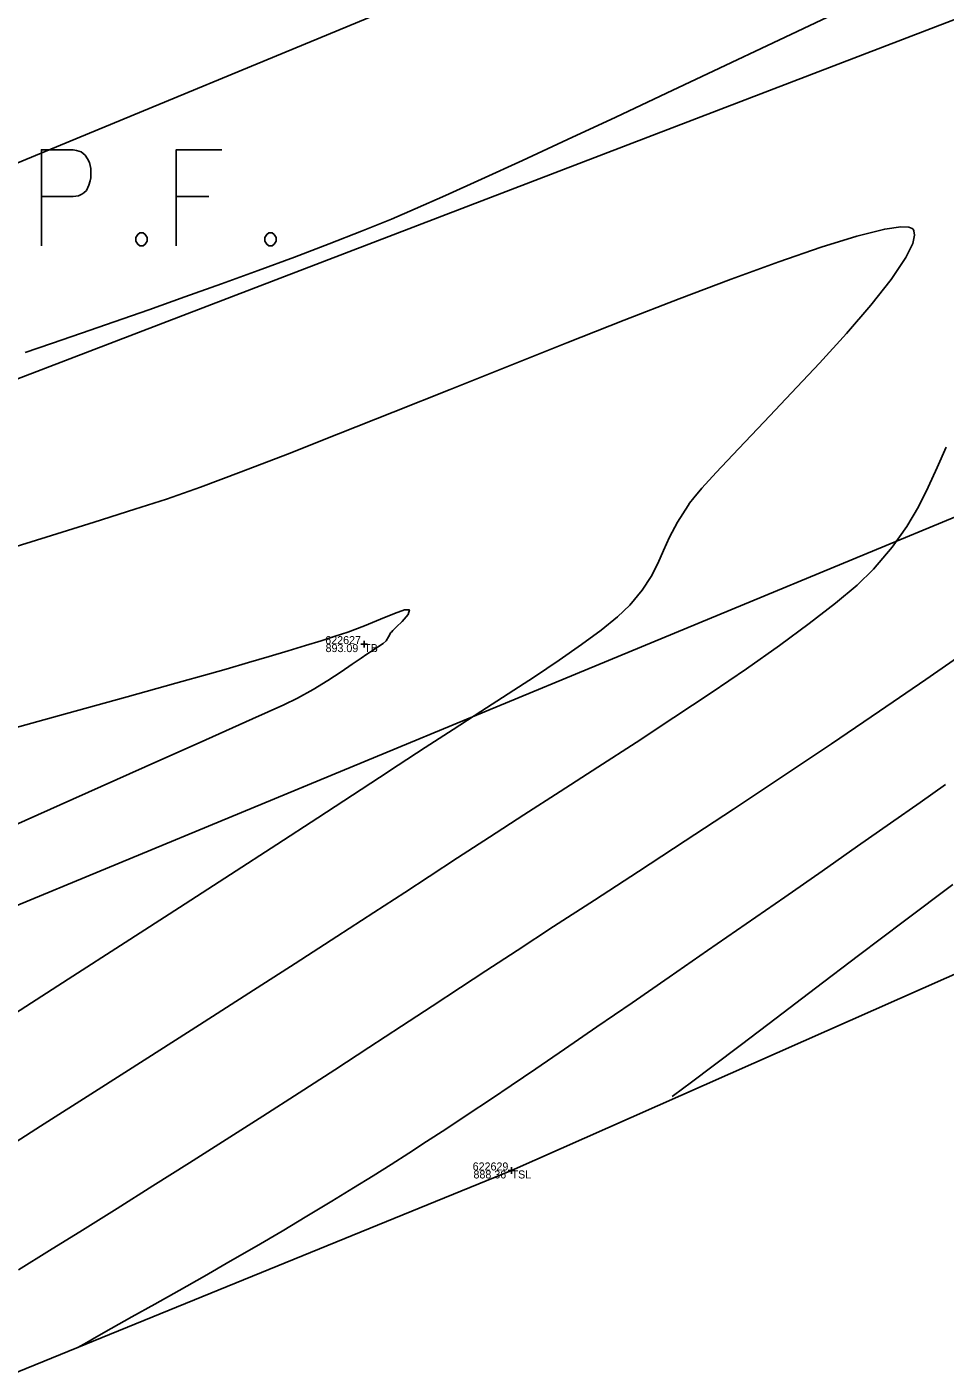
# Model space of a CAD drawing. Extents: x 1957117 to 1971063, y 701601 to 715861.
# Drawn here: x 1966727.6 to 1966767.8, y 709544.5 to 709603.2 of the extents above; entities that cross this region are included whole.
import ezdxf

# ---------------------------------------------------------------- set-up
doc = ezdxf.new("R2010")
doc.units = 0
for name, color, linetype in [('DT_X_Contour_Major', 7, 'Continuous'), ('DT_X_Contour_Minor', 7, 'Continuous'), ('DT_X_TIN_Hull', 7, 'Continuous'), ('GE_X_CL_20', 7, 'Continuous'), ('PV_P_Drive', 7, 'Continuous'), ('PV_P_Shoulder', 7, 'Continuous'), ('RS_Raster1', 7, 'Continuous'), ('RW_X_Esmt_RR', 7, 'Continuous'), ('RW_X_Fee_RW', 7, 'Continuous'), ('SC_Scratch1', 7, 'Continuous'), ('SC_Shading3', 7, 'Continuous'), ('SC_Shading5', 7, 'Continuous')]:
    doc.layers.add(name, color=color, linetype=linetype)

msp = doc.modelspace()

# ---------------------------------------------------------------- linework, layer by layer
at = {"layer": 'DT_X_Contour_Major'}
msp.add_lwpolyline([(1966727.243, 709548.796), (1966728.607, 709549.635), (1966730.055, 709550.533), (1966731.569, 709551.479), (1966733.132, 709552.463), (1966734.727, 709553.472), (1966736.336, 709554.495), (1966737.944, 709555.523), (1966739.531, 709556.543), (1966741.083, 709557.544), (1966742.581, 709558.516), (1966744.008, 709559.447), (1966745.347, 709560.326), (1966746.581, 709561.142), (1966747.693, 709561.874), (1966749.067, 709562.771), (1966750.663, 709563.81), (1966752.446, 709564.969), (1966754.376, 709566.227), (1966756.416, 709567.562), (1966758.529, 709568.951), (1966760.676, 709570.373), (1966762.82, 709571.805), (1966764.922, 709573.227), (1966766.946, 709574.614), (1966768.853, 709575.947)], dxfattribs=at)
msp.add_lwpolyline([(1966727.243, 709548.796), (1966728.607, 709549.635), (1966730.055, 709550.533), (1966731.569, 709551.479), (1966733.132, 709552.463), (1966734.727, 709553.472), (1966736.336, 709554.495), (1966737.944, 709555.523), (1966739.531, 709556.543), (1966741.083, 709557.544), (1966742.581, 709558.516), (1966744.008, 709559.447), (1966745.347, 709560.326), (1966746.581, 709561.142), (1966747.693, 709561.874), (1966749.067, 709562.771), (1966750.663, 709563.81), (1966752.446, 709564.969), (1966754.376, 709566.227), (1966756.416, 709567.562), (1966758.529, 709568.951), (1966760.676, 709570.373), (1966762.82, 709571.805), (1966764.922, 709573.227), (1966766.946, 709574.614), (1966768.853, 709575.947)], dxfattribs=at)
at = {"layer": 'DT_X_Contour_Minor'}
for points in [[(1966762.646, 709603.592), (1966760.275, 709602.471), (1966757.918, 709601.359), (1966755.608, 709600.27), (1966753.379, 709599.224), (1966751.264, 709598.236), (1966749.296, 709597.323), (1966747.509, 709596.502), (1966745.936, 709595.79), (1966744.611, 709595.203), (1966743.568, 709594.758), (1966742.262, 709594.231), (1966740.835, 709593.676), (1966739.318, 709593.101), (1966737.741, 709592.516), (1966736.133, 709591.93), (1966734.524, 709591.354), (1966732.946, 709590.795), (1966731.428, 709590.263), (1966730, 709589.768), (1966728.693, 709589.318), (1966727.537, 709588.924)], [(1966762.646, 709603.592), (1966760.275, 709602.471), (1966757.918, 709601.359), (1966755.608, 709600.27), (1966753.379, 709599.224), (1966751.264, 709598.236), (1966749.296, 709597.323), (1966747.509, 709596.502), (1966745.936, 709595.79), (1966744.611, 709595.203), (1966743.568, 709594.758), (1966742.262, 709594.231), (1966740.835, 709593.676), (1966739.318, 709593.101), (1966737.741, 709592.516), (1966736.133, 709591.93), (1966734.524, 709591.354), (1966732.946, 709590.795), (1966731.428, 709590.263), (1966730, 709589.768), (1966728.693, 709589.318), (1966727.537, 709588.924)], [(1966726.866, 709559.859), (1966729.423, 709561.504), (1966731.915, 709563.109), (1966734.296, 709564.647), (1966736.524, 709566.089), (1966738.556, 709567.407), (1966740.348, 709568.572), (1966741.858, 709569.556), (1966743.042, 709570.33), (1966743.856, 709570.867), (1966745.047, 709571.649), (1966746.265, 709572.436), (1966747.484, 709573.219), (1966748.68, 709573.99), (1966749.828, 709574.741), (1966750.904, 709575.461), (1966751.883, 709576.144), (1966752.74, 709576.78), (1966753.452, 709577.361), (1966753.992, 709577.877), (1966754.535, 709578.528), (1966754.925, 709579.123), (1966755.219, 709579.69), (1966755.472, 709580.256), (1966755.739, 709580.851), (1966756.078, 709581.502), (1966756.542, 709582.238), (1966756.613, 709582.336), (1966756.793, 709582.565), (1966757.153, 709582.987), (1966757.78, 709583.678), (1966758.752, 709584.712), (1966759.873, 709585.888), (1966761.077, 709587.155), (1966762.299, 709588.462), (1966763.476, 709589.759), (1966764.541, 709590.996), (1966765.429, 709592.12), (1966766.077, 709593.081), (1966766.377, 709593.699), (1966766.454, 709594.058), (1966766.427, 709594.24), (1966766.388, 709594.314), (1966766.344, 709594.356), (1966766.202, 709594.412), (1966765.852, 709594.425), (1966765.15, 709594.321), (1966763.928, 709594.013), (1966762.368, 709593.529), (1966760.521, 709592.895), (1966758.435, 709592.136), (1966756.159, 709591.274), (1966753.742, 709590.337), (1966751.233, 709589.347), (1966748.681, 709588.33), (1966746.135, 709587.31), (1966743.643, 709586.312), (1966741.256, 709585.361), (1966739.022, 709584.481), (1966736.99, 709583.697), (1966735.208, 709583.034), (1966733.727, 709582.515), (1966732.339, 709582.064), (1966730.564, 709581.502), (1966728.452, 709580.845), (1966726.054, 709580.107)], [(1966726.866, 709559.859), (1966729.423, 709561.504), (1966731.915, 709563.109), (1966734.296, 709564.647), (1966736.524, 709566.089), (1966738.556, 709567.407), (1966740.348, 709568.572), (1966741.858, 709569.556), (1966743.042, 709570.33), (1966743.856, 709570.867), (1966745.047, 709571.649), (1966746.265, 709572.436), (1966747.484, 709573.219), (1966748.68, 709573.99), (1966749.828, 709574.741), (1966750.904, 709575.461), (1966751.883, 709576.144), (1966752.74, 709576.78), (1966753.452, 709577.361), (1966753.992, 709577.877), (1966754.535, 709578.528), (1966754.925, 709579.123), (1966755.219, 709579.69), (1966755.472, 709580.256), (1966755.739, 709580.851), (1966756.078, 709581.502), (1966756.542, 709582.238), (1966756.613, 709582.336), (1966756.793, 709582.565), (1966757.153, 709582.987), (1966757.78, 709583.678), (1966758.752, 709584.712), (1966759.873, 709585.888), (1966761.077, 709587.155), (1966762.299, 709588.462), (1966763.476, 709589.759), (1966764.541, 709590.996), (1966765.429, 709592.12), (1966766.077, 709593.081), (1966766.377, 709593.699), (1966766.454, 709594.058), (1966766.427, 709594.24), (1966766.388, 709594.314), (1966766.344, 709594.356), (1966766.202, 709594.412), (1966765.852, 709594.425), (1966765.15, 709594.321), (1966763.928, 709594.013), (1966762.368, 709593.529), (1966760.521, 709592.895), (1966758.435, 709592.136), (1966756.159, 709591.274), (1966753.742, 709590.337), (1966751.233, 709589.347), (1966748.681, 709588.33), (1966746.135, 709587.31), (1966743.643, 709586.312), (1966741.256, 709585.361), (1966739.022, 709584.481), (1966736.99, 709583.697), (1966735.208, 709583.034), (1966733.727, 709582.515), (1966732.339, 709582.064), (1966730.564, 709581.502), (1966728.452, 709580.845), (1966726.054, 709580.107)], [(1966725.865, 709553.58), (1966728.213, 709555.073), (1966730.572, 709556.576), (1966732.903, 709558.063), (1966735.168, 709559.511), (1966737.329, 709560.896), (1966739.347, 709562.192), (1966741.183, 709563.375), (1966742.8, 709564.421), (1966744.158, 709565.306), (1966745.219, 709566.004), (1966746.461, 709566.82), (1966747.851, 709567.721), (1966749.358, 709568.692), (1966750.951, 709569.717), (1966752.598, 709570.779), (1966754.267, 709571.864), (1966755.928, 709572.955), (1966757.548, 709574.036), (1966759.096, 709575.093), (1966760.54, 709576.109), (1966761.85, 709577.067), (1966762.993, 709577.954), (1966763.938, 709578.752), (1966764.653, 709579.446), (1966765.468, 709580.403), (1966766.109, 709581.308), (1966766.621, 709582.179), (1966767.049, 709583.036), (1966767.44, 709583.9), (1966767.839, 709584.789)], [(1966725.865, 709553.58), (1966728.213, 709555.073), (1966730.572, 709556.576), (1966732.903, 709558.063), (1966735.168, 709559.511), (1966737.329, 709560.896), (1966739.347, 709562.192), (1966741.183, 709563.375), (1966742.8, 709564.421), (1966744.158, 709565.306), (1966745.219, 709566.004), (1966746.461, 709566.82), (1966747.851, 709567.721), (1966749.358, 709568.692), (1966750.951, 709569.717), (1966752.598, 709570.779), (1966754.267, 709571.864), (1966755.928, 709572.955), (1966757.548, 709574.036), (1966759.096, 709575.093), (1966760.54, 709576.109), (1966761.85, 709577.067), (1966762.993, 709577.954), (1966763.938, 709578.752), (1966764.653, 709579.446), (1966765.468, 709580.403), (1966766.109, 709581.308), (1966766.621, 709582.179), (1966767.049, 709583.036), (1966767.44, 709583.9), (1966767.839, 709584.789)], [(1966725.992, 709567.766), (1966729.621, 709569.378), (1966732.798, 709570.793), (1966735.448, 709571.977), (1966737.492, 709572.896), (1966738.856, 709573.515), (1966739.461, 709573.8), (1966740.147, 709574.185), (1966740.788, 709574.577), (1966741.363, 709574.952), (1966741.852, 709575.285), (1966742.236, 709575.553), (1966742.494, 709575.73), (1966742.766, 709575.908), (1966743.007, 709576.064), (1966743.201, 709576.198), (1966743.331, 709576.309), (1966743.442, 709576.482), (1966743.541, 709576.669), (1966743.562, 709576.696), (1966743.632, 709576.769), (1966743.786, 709576.919), (1966744.032, 709577.161), (1966744.293, 709577.46), (1966744.354, 709577.666), (1966744.143, 709577.669), (1966743.7, 709577.513), (1966743.093, 709577.258), (1966742.39, 709576.964), (1966741.657, 709576.692), (1966741.106, 709576.512), (1966740.488, 709576.316), (1966739.801, 709576.104), (1966739.043, 709575.874), (1966738.213, 709575.625), (1966737.309, 709575.358), (1966736.33, 709575.069), (1966735.599, 709574.863), (1966734.134, 709574.455), (1966732.01, 709573.866), (1966729.301, 709573.117), (1966726.081, 709572.227)], [(1966725.992, 709567.766), (1966729.621, 709569.378), (1966732.798, 709570.793), (1966735.448, 709571.977), (1966737.492, 709572.896), (1966738.856, 709573.515), (1966739.461, 709573.8), (1966740.147, 709574.185), (1966740.788, 709574.577), (1966741.363, 709574.952), (1966741.852, 709575.285), (1966742.236, 709575.553), (1966742.494, 709575.73), (1966742.766, 709575.908), (1966743.007, 709576.064), (1966743.201, 709576.198), (1966743.331, 709576.309), (1966743.442, 709576.482), (1966743.541, 709576.669), (1966743.562, 709576.696), (1966743.632, 709576.769), (1966743.786, 709576.919), (1966744.032, 709577.161), (1966744.293, 709577.46), (1966744.354, 709577.666), (1966744.143, 709577.669), (1966743.7, 709577.513), (1966743.093, 709577.258), (1966742.39, 709576.964), (1966741.657, 709576.692), (1966741.106, 709576.512), (1966740.488, 709576.316), (1966739.801, 709576.104), (1966739.043, 709575.874), (1966738.213, 709575.625), (1966737.309, 709575.358), (1966736.33, 709575.069), (1966735.599, 709574.863), (1966734.134, 709574.455), (1966732.01, 709573.866), (1966729.301, 709573.117), (1966726.081, 709572.227)], [(1966729.851, 709545.403), (1966729.972, 709545.472), (1966730.232, 709545.62), (1966730.663, 709545.864), (1966731.309, 709546.227), (1966732.214, 709546.735), (1966733.209, 709547.293), (1966734.272, 709547.892), (1966735.382, 709548.521), (1966736.517, 709549.17), (1966737.657, 709549.829), (1966738.781, 709550.488), (1966739.866, 709551.137), (1966740.96, 709551.8), (1966741.913, 709552.383), (1966742.766, 709552.911), (1966743.556, 709553.407), (1966744.323, 709553.898), (1966745.107, 709554.406), (1966745.945, 709554.955), (1966746.878, 709555.572), (1966747.944, 709556.279), (1966748.802, 709556.853), (1966749.879, 709557.584), (1966751.143, 709558.447), (1966752.56, 709559.419), (1966754.097, 709560.477), (1966755.72, 709561.598), (1966757.397, 709562.758), (1966759.093, 709563.934), (1966760.775, 709565.103), (1966762.41, 709566.24), (1966763.964, 709567.324), (1966765.405, 709568.331), (1966766.698, 709569.237), (1966767.811, 709570.019)], [(1966729.851, 709545.403), (1966729.972, 709545.472), (1966730.232, 709545.62), (1966730.663, 709545.864), (1966731.309, 709546.227), (1966732.214, 709546.735), (1966733.209, 709547.293), (1966734.272, 709547.892), (1966735.382, 709548.521), (1966736.517, 709549.17), (1966737.657, 709549.829), (1966738.781, 709550.488), (1966739.866, 709551.137), (1966740.96, 709551.8), (1966741.913, 709552.383), (1966742.766, 709552.911), (1966743.556, 709553.407), (1966744.323, 709553.898), (1966745.107, 709554.406), (1966745.945, 709554.955), (1966746.878, 709555.572), (1966747.944, 709556.279), (1966748.802, 709556.853), (1966749.879, 709557.584), (1966751.143, 709558.447), (1966752.56, 709559.419), (1966754.097, 709560.477), (1966755.72, 709561.598), (1966757.397, 709562.758), (1966759.093, 709563.934), (1966760.775, 709565.103), (1966762.41, 709566.24), (1966763.964, 709567.324), (1966765.405, 709568.331), (1966766.698, 709569.237), (1966767.811, 709570.019)], [(1966755.845, 709556.384), (1966755.963, 709556.47), (1966756.24, 709556.672), (1966756.748, 709557.049), (1966757.589, 709557.681), (1966758.877, 709558.656), (1966760.398, 709559.81), (1966762.118, 709561.115), (1966764.003, 709562.543), (1966766.019, 709564.066), (1966768.132, 709565.654)], [(1966755.845, 709556.384), (1966755.963, 709556.47), (1966756.24, 709556.672), (1966756.748, 709557.049), (1966757.589, 709557.681), (1966758.877, 709558.656), (1966760.398, 709559.81), (1966762.118, 709561.115), (1966764.003, 709562.543), (1966766.019, 709564.066), (1966768.132, 709565.654)]]:
    msp.add_lwpolyline(points, dxfattribs=at)
at = {"layer": 'DT_X_TIN_Hull'}
msp.add_lwpolyline([(1966657.31, 709514.717), (1966699.438, 709532.997), (1966748.823, 709553.142), (1966837.863, 709592.574), (1966886.859, 709613.782), (1966930.832, 709632.756), (1966963.792, 709648.774), (1967003.367, 709668.841), (1967040.75, 709686.072), (1967085.547, 709715.349), (1967125.288, 709742.888)], dxfattribs=at)
at = {"layer": 'GE_X_CL_20'}
msp.add_lwpolyline([(1966828.097, 709638.981), (1965844.448, 709231.801)], dxfattribs=at)
at = {"layer": 'PV_P_Drive'}
for p, q in [((1966742.371, 709576.314), (1966742.371, 709576.022)), ((1966742.225, 709576.168), (1966742.517, 709576.168)), ((1966742.371, 709576.168), (1966742.371, 709576.168)), ((1966748.677, 709553.142), (1966748.969, 709553.142)), ((1966748.823, 709553.288), (1966748.823, 709552.996)), ((1966748.823, 709553.142), (1966748.823, 709553.142))]:
    msp.add_line(p, q, dxfattribs=at)
at = {"layer": 'RW_X_Esmt_RR'}
msp.add_line((1965855.922, 709204.082), (1966839.571, 709611.262), dxfattribs=at)
at = {"layer": 'RW_X_Fee_RW'}
msp.add_lwpolyline([(1963881.046, 707276.431), (1964172.578, 707701.964), (1964668.324, 708419.582), (1964735.207, 708501.875), (1964966.496, 708718.802), (1965107.468, 708816.338), (1965585.552, 709094.216), (1966091.861, 709326.705), (1966247.281, 709386.816), (1966633.174, 709551.737), (1966943.202, 709670.565), (1967172.032, 709812.662), (1967935.697, 710373.174), (1968346.714, 710683.963), (1968484.345, 710796.182), (1968743.632, 711067.038), (1968903.937, 711275.819), (1969041.222, 711501.316), (1969638.166, 712572.015), (1970019.077, 713196.718)], dxfattribs=at)
at = {"layer": 'SC_Shading3'}
for points in [[(1966728.25, 709593.596), (1966728.25, 709597.796), (1966729.638, 709597.796), (1966729.783, 709597.763), (1966729.986, 709597.697), (1966730.073, 709597.63), (1966730.159, 709597.564), (1966730.275, 709597.399), (1966730.362, 709597.234), (1966730.42, 709596.969), (1966730.42, 709596.572), (1966730.391, 709596.44), (1966730.333, 709596.242), (1966730.217, 709596.01), (1966730.101, 709595.911), (1966730.015, 709595.845), (1966729.87, 709595.779), (1966729.638, 709595.746), (1966728.25, 709595.746)], [(1966736.149, 709597.796), (1966734.152, 709597.796), (1966734.152, 709593.596)], [(1966734.152, 709595.746), (1966735.57, 709595.746)], [(1966732.561, 709594.158), (1966732.706, 709594.158), (1966732.793, 709594.092), (1966732.879, 709593.96), (1966732.879, 709593.794), (1966732.793, 709593.662), (1966732.706, 709593.596), (1966732.561, 709593.596), (1966732.474, 709593.662), (1966732.387, 709593.794), (1966732.387, 709593.96), (1966732.474, 709594.092), (1966732.561, 709594.158)], [(1966738.203, 709594.158), (1966738.348, 709594.158), (1966738.435, 709594.092), (1966738.521, 709593.96), (1966738.521, 709593.794), (1966738.435, 709593.662), (1966738.348, 709593.596), (1966738.203, 709593.596), (1966738.116, 709593.662), (1966738.03, 709593.794), (1966738.03, 709593.96), (1966738.116, 709594.092), (1966738.203, 709594.158)]]:
    msp.add_lwpolyline(points, dxfattribs=at)
at = {"layer": 'SC_Shading5'}
for points in [[(1963589.678, 706586.994), (1963626.625, 706689.548), (1963651.76, 706746.832), (1963668.09, 706778.596), (1963682.768, 706805.402), (1963734.424, 706911.594), (1963826.849, 707116.717), (1963877.258, 707215.645), (1963964.981, 707354.472), (1964070.526, 707509.355), (1964132.574, 707601.994), (1964163.9, 707642.169), (1964191.2, 707685.167), (1964278.98, 707807.131), (1964326.11, 707874.364), (1964396.427, 707968.962), (1964508.519, 708133.679), (1964655.588, 708336.552), (1964745.319, 708429.172), (1964840.327, 708522.317), (1964988.178, 708660.245), (1965089.796, 708739.041), (1965251.743, 708835.216), (1965415.807, 708922.048), (1965866.2, 709149.38), (1966173.543, 709294.131), (1966283.627, 709338.196), (1966534.003, 709419.214), (1966689.084, 709471.266), (1967008.468, 709641.817), (1967166.677, 709750.124), (1967422.113, 709931.083), (1967818.707, 710198.831), (1968187.021, 710459.852), (1968360.589, 710592.493), (1968496.543, 710707.847), (1968606.427, 710809.378), (1968733.391, 710937.091), (1968807.28, 711025.4), (1968843.008, 711077.094), (1968863.233, 711106.099), (1968909.747, 711171.311), (1968974.133, 711279.559), (1969130.932, 711546.915), (1969247.433, 711744.686), (1969402.714, 712016.424), (1969505.287, 712191.789), (1969666.311, 712460.805), (1969771.586, 712639.896), (1969880.058, 712820.917), (1969964.994, 712955.706), (1969990.005, 713000.084), (1970030.065, 713068.479)], [(1963609.915, 706579.703), (1963646.615, 706681.572), (1963671.193, 706737.585), (1963687.092, 706768.511), (1963701.884, 706795.526), (1963753.906, 706902.469), (1963846.249, 707107.41), (1963895.973, 707204.994), (1963982.966, 707342.667), (1964088.35, 707497.312), (1964150.015, 707589.379), (1964181.502, 707629.761), (1964209.024, 707673.109), (1964296.517, 707794.674), (1964343.552, 707861.772), (1964413.958, 707956.489), (1964526.123, 708121.313), (1964672.104, 708322.686), (1964760.576, 708414.006), (1964855.195, 708506.77), (1965002.134, 708643.847), (1965101.925, 708721.226), (1965262.272, 708816.451), (1965425.685, 708902.939), (1965875.63, 709130.044), (1966182.13, 709274.398), (1966290.944, 709317.954), (1966540.737, 709398.785), (1966697.632, 709451.445), (1967019.644, 709623.399), (1967178.971, 709732.471), (1967434.35, 709913.39), (1967830.945, 710181.14), (1968199.774, 710442.525), (1968374.086, 710575.735), (1968510.806, 710691.739), (1968621.36, 710793.889), (1968749.296, 710922.58), (1968824.413, 711012.355), (1968860.678, 711064.827), (1968880.812, 711093.701), (1968927.778, 711159.547), (1968992.655, 711268.62), (1969149.476, 711536.015), (1969266.039, 711733.891), (1969421.336, 712005.657), (1969523.8, 712180.835), (1969684.812, 712449.831), (1969790.084, 712628.917), (1969898.385, 712809.653), (1969983.474, 712944.685), (1970008.657, 712989.367), (1970048.626, 713057.607)]]:
    msp.add_spline(points, degree=3, dxfattribs=at)

# ---------------------------------------------------------------- texts
at = {"layer": 'PV_P_Shoulder'}
for s, p in [('893.09', (1966740.684, 709575.818)), ('888.36', (1966747.156, 709552.792))]:
    msp.add_text(s, height=0.35, dxfattribs=at).set_placement(p)
at = {"layer": 'RS_Raster1'}
for s, p in [('622627', (1966740.671, 709576.168)), ('622629', (1966747.12, 709553.142))]:
    msp.add_text(s, height=0.35, dxfattribs=at).set_placement(p)
at = {"layer": 'SC_Scratch1'}
for s, p in [('TB', (1966742.371, 709575.818)), ('TSL', (1966748.823, 709552.792))]:
    msp.add_text(s, height=0.35, dxfattribs=at).set_placement(p)

doc.saveas('drawing.dxf')
